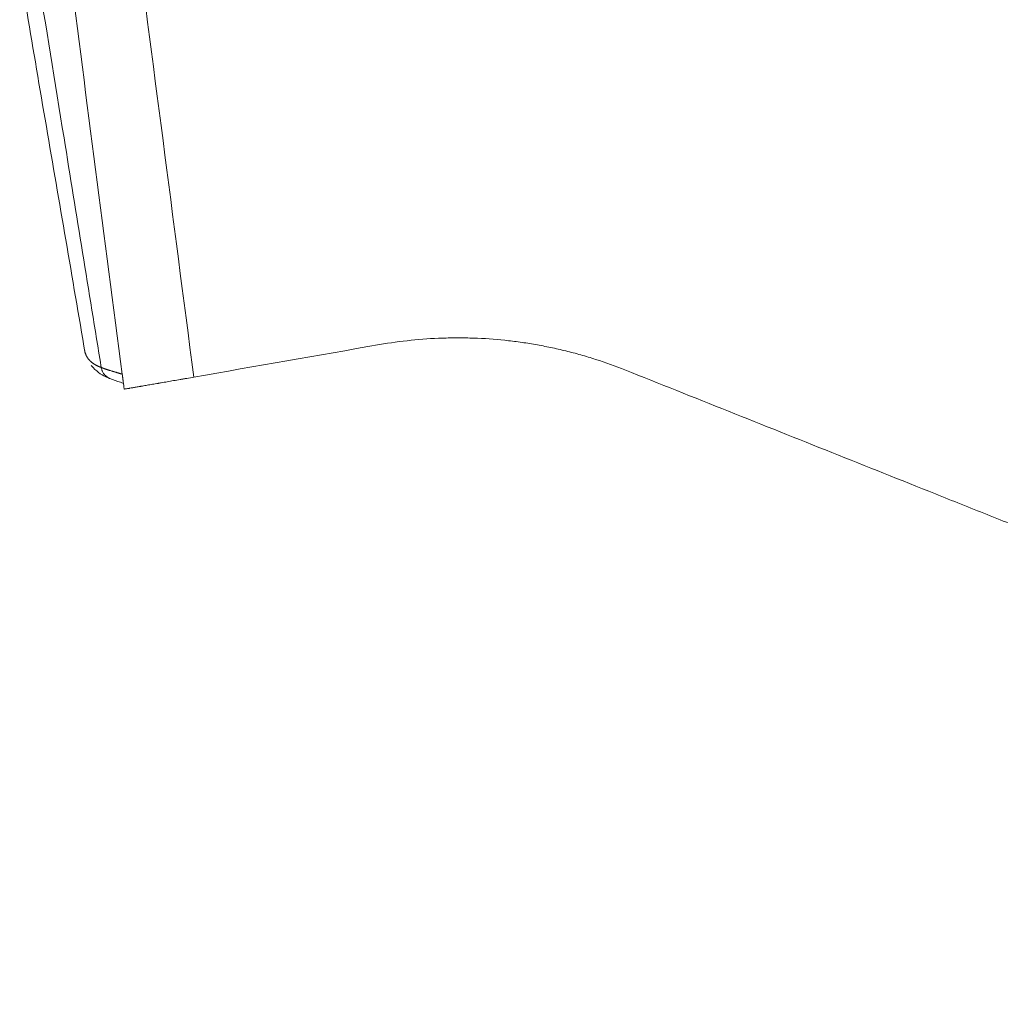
# Model space of a CAD drawing. Header units: millimetres. Extents: x 0 to 594, y 0 to 420.
# Tile 612 of 656: x 453 to 467, y 109 to 123. Entities that reach past the tile are written whole.
import ezdxf

# ---------------------------------------------------------------- set-up
doc = ezdxf.new("R2010")
doc.units = ezdxf.units.MM
doc.layers.add('1', color=7, linetype='Continuous', true_color=0xffffff)

msp = doc.modelspace()

# ---------------------------------------------------------------- linework, layer by layer
at = {"layer": '1', "color": 155, "linetype": 'Continuous', "lineweight": 13}
for points in [[(455.402, 117.877), (455.118, 120.061), (454.834, 122.245), (454.55, 124.428)], [(453.675, 123.586), (453.921, 121.697), (454.166, 119.807), (454.412, 117.918)]]:
    msp.add_open_spline(points, degree=3, dxfattribs=at)
at = {"layer": '1', "color": 155, "linetype": 'Continuous', "lineweight": 18}
for points, knots in [([(452.992, 123.517), (453.026, 123.32), (453.145, 122.613), (453.357, 121.369), (453.631, 119.771), (453.81, 118.728), (453.899, 118.206)], [0, 0, 0, 0, 0.117821, 0.417329, 0.708439, 1, 1, 1, 1]), ([(461.371, 117.977), (461.237, 118.03), (461.102, 118.078), (460.931, 118.133), (460.897, 118.144), (460.828, 118.165), (460.725, 118.195), (460.587, 118.232), (460.482, 118.256), (460.412, 118.272), (460.308, 118.295), (460.202, 118.315), (460.061, 118.34), (459.99, 118.351), (459.849, 118.371), (459.778, 118.379), (459.564, 118.402), (459.42, 118.412), (459.204, 118.419), (459.132, 118.421), (458.988, 118.421), (458.916, 118.419), (458.699, 118.412), (458.554, 118.402), (458.264, 118.372), (458.119, 118.352), (457.974, 118.327)], [0, 0, 0, 0, 0.125, 0.125, 0.15625, 0.15625, 0.1875, 0.25, 0.28125, 0.28125, 0.3125, 0.375, 0.375, 0.4375, 0.4375, 0.5, 0.5, 0.625, 0.625, 0.6875, 0.6875, 0.75, 0.75, 0.875, 0.875, 1, 1, 1, 1]), ([(453.942, 118.129), (453.941, 118.131), (453.939, 118.132), (453.937, 118.136), (453.935, 118.138), (453.933, 118.141), (453.932, 118.143), (453.928, 118.149), (453.925, 118.153), (453.922, 118.159), (453.921, 118.161), (453.918, 118.166), (453.917, 118.168), (453.915, 118.172), (453.914, 118.174), (453.912, 118.179), (453.911, 118.181), (453.909, 118.186), (453.908, 118.189), (453.906, 118.193), (453.905, 118.196), (453.903, 118.201), (453.902, 118.204), (453.901, 118.209), (453.9, 118.212), (453.898, 118.22), (453.896, 118.226), (453.894, 118.234), (453.894, 118.237), (453.893, 118.242), (453.893, 118.243), (453.893, 118.244)], [0, 0, 0, 0, 0.058507, 0.058507, 0.119706, 0.119706, 0.180906, 0.180906, 0.303305, 0.303305, 0.364504, 0.364504, 0.425704, 0.425704, 0.486903, 0.486903, 0.548103, 0.548103, 0.609302, 0.609302, 0.670502, 0.670502, 0.731701, 0.731701, 0.792901, 0.792901, 0.9153, 0.9153, 0.976499, 0.976499, 1, 1, 1, 1]), ([(453.98, 118.039), (454.017, 117.999), (454.09, 117.929), (454.17, 117.887), (454.217, 117.867), (454.235, 117.862)], [0, 0, 0, 0, 0.341274, 0.730005, 1, 1, 1, 1]), ([(454.416, 117.888), (454.415, 117.889), (454.415, 117.891), (454.415, 117.893), (454.415, 117.894), (454.415, 117.897), (454.414, 117.898), (454.414, 117.901), (454.414, 117.902), (454.414, 117.904), (454.413, 117.906), (454.413, 117.908), (454.413, 117.909), (454.412, 117.913), (454.412, 117.916), (454.412, 117.918)], [0, 0, 0, 0, 0.125, 0.125, 0.25, 0.25, 0.375, 0.375, 0.5, 0.5, 0.625, 0.625, 0.75, 0.75, 1, 1, 1, 1]), ([(454.439, 117.711), (454.438, 117.718), (454.437, 117.726), (454.435, 117.74), (454.434, 117.748), (454.432, 117.763), (454.431, 117.77), (454.43, 117.781), (454.429, 117.785), (454.428, 117.792), (454.428, 117.796), (454.427, 117.803), (454.426, 117.807), (454.425, 117.814), (454.425, 117.818), (454.424, 117.825), (454.423, 117.829), (454.423, 117.835), (454.422, 117.836), (454.422, 117.84), (454.422, 117.842), (454.421, 117.846), (454.421, 117.847), (454.42, 117.851), (454.42, 117.853), (454.42, 117.859), (454.419, 117.862), (454.418, 117.868), (454.418, 117.87), (454.418, 117.873), (454.417, 117.875), (454.417, 117.879), (454.417, 117.881), (454.416, 117.884), (454.416, 117.886), (454.416, 117.888)], [0, 0, 0, 0, 0.125, 0.125, 0.25, 0.25, 0.375, 0.375, 0.4375, 0.4375, 0.5, 0.5, 0.5625, 0.5625, 0.625, 0.625, 0.6875, 0.6875, 0.71875, 0.71875, 0.75, 0.75, 0.78125, 0.78125, 0.8125, 0.8125, 0.875, 0.875, 0.90625, 0.90625, 0.9375, 0.9375, 0.96875, 0.96875, 1, 1, 1, 1]), ([(484.43, 109.196), (483.455, 109.523), (482.482, 109.858), (480.542, 110.542), (479.575, 110.89), (478.127, 111.421), (477.644, 111.599), (476.681, 111.958), (476.2, 112.139), (475.238, 112.504), (474.758, 112.687), (473.798, 113.055), (473.319, 113.24), (471.881, 113.798), (470.924, 114.174), (469.489, 114.74), (469.011, 114.929), (468.055, 115.308), (467.578, 115.498), (466.861, 115.784), (466.622, 115.879), (466.145, 116.07), (465.906, 116.165), (465.19, 116.451), (464.713, 116.642), (463.281, 117.215), (462.326, 117.596), (461.37, 117.977)], [0, 0, 0, 0, 0.125, 0.125, 0.25, 0.25, 0.3125, 0.3125, 0.375, 0.375, 0.4375, 0.4375, 0.5, 0.5, 0.625, 0.625, 0.6875, 0.6875, 0.75, 0.75, 0.78125, 0.78125, 0.8125, 0.8125, 0.875, 0.875, 1, 1, 1, 1]), ([(454.239, 117.857), (454.29, 117.839), (454.355, 117.816), (454.415, 117.796), (454.429, 117.791)], [0, 0, 0, 0, 0.762228, 1, 1, 1, 1]), ([(454.439, 117.711), (454.439, 117.711), (454.441, 117.711), (454.448, 117.712), (454.453, 117.713), (454.466, 117.715), (454.474, 117.716), (454.488, 117.719), (454.493, 117.72), (454.5, 117.721), (454.501, 117.721), (454.504, 117.721), (454.508, 117.722), (454.513, 117.723), (454.528, 117.725), (454.542, 117.728), (454.571, 117.733), (454.587, 117.736), (454.622, 117.741), (454.641, 117.745), (454.664, 117.749), (454.666, 117.749), (454.671, 117.75), (454.679, 117.751), (454.697, 117.754), (454.713, 117.757), (454.747, 117.763), (454.77, 117.767), (454.818, 117.775), (454.843, 117.779), (454.882, 117.786), (454.895, 117.788), (454.912, 117.791), (454.915, 117.792), (454.922, 117.793), (454.932, 117.795), (454.943, 117.797), (454.977, 117.803), (455.006, 117.808), (455.063, 117.818), (455.092, 117.823), (455.152, 117.833), (455.182, 117.838), (455.217, 117.845), (455.221, 117.845), (455.229, 117.847), (455.241, 117.849), (455.252, 117.851), (455.276, 117.855), (455.291, 117.857), (455.339, 117.866), (455.37, 117.871), (455.402, 117.877)], [0, 0, 0, 0, 0.0625, 0.0625, 0.125, 0.125, 0.1875, 0.1875, 0.21875, 0.21875, 0.226562, 0.226562, 0.234375, 0.25, 0.25, 0.3125, 0.3125, 0.375, 0.375, 0.4375, 0.4375, 0.445312, 0.445312, 0.453125, 0.46875, 0.5, 0.5, 0.5625, 0.5625, 0.625, 0.625, 0.65625, 0.65625, 0.664062, 0.664062, 0.671875, 0.6875, 0.6875, 0.75, 0.75, 0.8125, 0.8125, 0.875, 0.875, 0.882812, 0.882812, 0.890625, 0.90625, 0.90625, 0.9375, 0.9375, 1, 1, 1, 1])]:
    msp.add_open_spline(points, degree=3, knots=knots, dxfattribs=at)
at = {"layer": '1', "color": 155, "linetype": 'Continuous', "lineweight": 13}
for points, knots in [([(454.12, 118.011), (453.949, 119.07), (453.777, 120.13), (453.481, 121.961), (453.355, 122.733), (453.23, 123.505)], [0, 0, 0, 0, 0.578494, 0.578494, 1, 1, 1, 1]), ([(454.12, 118.011), (454.117, 118.012), (454.114, 118.013), (454.109, 118.015), (454.108, 118.015), (454.105, 118.017), (454.103, 118.017), (454.1, 118.018), (454.099, 118.019), (454.095, 118.02), (454.094, 118.021), (454.091, 118.023), (454.089, 118.023), (454.086, 118.025), (454.085, 118.025), (454.08, 118.027), (454.077, 118.029), (454.072, 118.031), (454.07, 118.032), (454.067, 118.033), (454.066, 118.034), (454.063, 118.035), (454.061, 118.036), (454.058, 118.038), (454.056, 118.039), (454.053, 118.04), (454.052, 118.041), (454.048, 118.043), (454.047, 118.043), (454.044, 118.045), (454.042, 118.046), (454.039, 118.048), (454.037, 118.049), (454.034, 118.05), (454.033, 118.051), (454.03, 118.053), (454.028, 118.054), (454.023, 118.057), (454.02, 118.059), (454.014, 118.063), (454.011, 118.065), (454.005, 118.069), (454.002, 118.072), (453.997, 118.075), (453.996, 118.076), (453.992, 118.079), (453.991, 118.08), (453.986, 118.083), (453.983, 118.086), (453.977, 118.091), (453.975, 118.094), (453.97, 118.098), (453.969, 118.099), (453.966, 118.102), (453.964, 118.104), (453.961, 118.107), (453.96, 118.108), (453.957, 118.111), (453.956, 118.113), (453.952, 118.117), (453.949, 118.121), (453.945, 118.126), (453.943, 118.127), (453.942, 118.129), (453.942, 118.129), (453.942, 118.129)], [0, 0, 0, 0, 0.051224, 0.051224, 0.076836, 0.076836, 0.102449, 0.102449, 0.128061, 0.128061, 0.153673, 0.153673, 0.179285, 0.179285, 0.204897, 0.204897, 0.256121, 0.256121, 0.281733, 0.281733, 0.307346, 0.307346, 0.332958, 0.332958, 0.35857, 0.35857, 0.384182, 0.384182, 0.409794, 0.409794, 0.435406, 0.435406, 0.461018, 0.461018, 0.48663, 0.48663, 0.512243, 0.512243, 0.563467, 0.563467, 0.614691, 0.614691, 0.665915, 0.665915, 0.691528, 0.691528, 0.71714, 0.71714, 0.768364, 0.768364, 0.819588, 0.819588, 0.8452, 0.8452, 0.870812, 0.870812, 0.896425, 0.896425, 0.922037, 0.922037, 0.973261, 0.973261, 0.998873, 0.998873, 1, 1, 1, 1]), ([(454.24, 117.858), (454.239, 117.859), (454.238, 117.859), (454.234, 117.861), (454.231, 117.862), (454.225, 117.865), (454.222, 117.867), (454.214, 117.872), (454.202, 117.879), (454.187, 117.891), (454.177, 117.9), (454.171, 117.906), (454.17, 117.907), (454.168, 117.91), (454.165, 117.914), (454.162, 117.917), (454.156, 117.925), (454.148, 117.936), (454.142, 117.948), (454.137, 117.957), (454.136, 117.96), (454.134, 117.964), (454.133, 117.966), (454.132, 117.969), (454.131, 117.97), (454.128, 117.978), (454.124, 117.991), (454.121, 118.004), (454.12, 118.011)], [0, 0, 0, 0, 0.011394, 0.011394, 0.060824, 0.060824, 0.110254, 0.110254, 0.209115, 0.307976, 0.406836, 0.406836, 0.431551, 0.431551, 0.456267, 0.505697, 0.505697, 0.604557, 0.703418, 0.703418, 0.752848, 0.752848, 0.777564, 0.777564, 0.802279, 0.802279, 0.901139, 1, 1, 1, 1]), ([(454.412, 117.918), (454.406, 117.92), (454.399, 117.922), (454.39, 117.924), (454.387, 117.925), (454.381, 117.927), (454.378, 117.928), (454.372, 117.93), (454.369, 117.931), (454.363, 117.932), (454.36, 117.933), (454.354, 117.935), (454.351, 117.936), (454.345, 117.938), (454.342, 117.938), (454.336, 117.94), (454.333, 117.941), (454.327, 117.943), (454.324, 117.944), (454.315, 117.946), (454.309, 117.948), (454.3, 117.951), (454.297, 117.952), (454.291, 117.954), (454.288, 117.955), (454.282, 117.956), (454.279, 117.957), (454.273, 117.959), (454.27, 117.96), (454.261, 117.963), (454.255, 117.965), (454.246, 117.967), (454.243, 117.968), (454.238, 117.97), (454.237, 117.97), (454.234, 117.971), (454.232, 117.972), (454.228, 117.973), (454.225, 117.974), (454.219, 117.976), (454.216, 117.977), (454.21, 117.979), (454.207, 117.98), (454.201, 117.982), (454.198, 117.983), (454.192, 117.985), (454.189, 117.986), (454.183, 117.988), (454.18, 117.989), (454.174, 117.991), (454.17, 117.992), (454.164, 117.994), (454.161, 117.995), (454.157, 117.997), (454.155, 117.998), (454.152, 117.999), (454.15, 117.999), (454.146, 118.001), (454.142, 118.002), (454.138, 118.004), (454.136, 118.005), (454.133, 118.006), (454.131, 118.006), (454.128, 118.008), (454.127, 118.008), (454.123, 118.009), (454.122, 118.01), (454.12, 118.011)], [0, 0, 0, 0, 0.0625, 0.0625, 0.09375, 0.09375, 0.125, 0.125, 0.15625, 0.15625, 0.1875, 0.1875, 0.21875, 0.21875, 0.25, 0.25, 0.28125, 0.28125, 0.3125, 0.3125, 0.375, 0.375, 0.40625, 0.40625, 0.4375, 0.4375, 0.46875, 0.46875, 0.5, 0.5, 0.5625, 0.5625, 0.59375, 0.59375, 0.609375, 0.609375, 0.625, 0.625, 0.65625, 0.65625, 0.6875, 0.6875, 0.71875, 0.71875, 0.75, 0.75, 0.78125, 0.78125, 0.8125, 0.8125, 0.84375, 0.84375, 0.875, 0.875, 0.890625, 0.890625, 0.90625, 0.90625, 0.9375, 0.9375, 0.953125, 0.953125, 0.96875, 0.96875, 0.984375, 0.984375, 1, 1, 1, 1])]:
    msp.add_open_spline(points, degree=3, knots=knots, dxfattribs=at)
at = {"layer": '1', "color": 155, "linetype": 'Continuous', "lineweight": 18}
msp.add_open_spline([(457.974, 118.327), (457.117, 118.177), (456.259, 118.027), (455.402, 117.877)], degree=3, dxfattribs=at)

doc.saveas('drawing.dxf')
